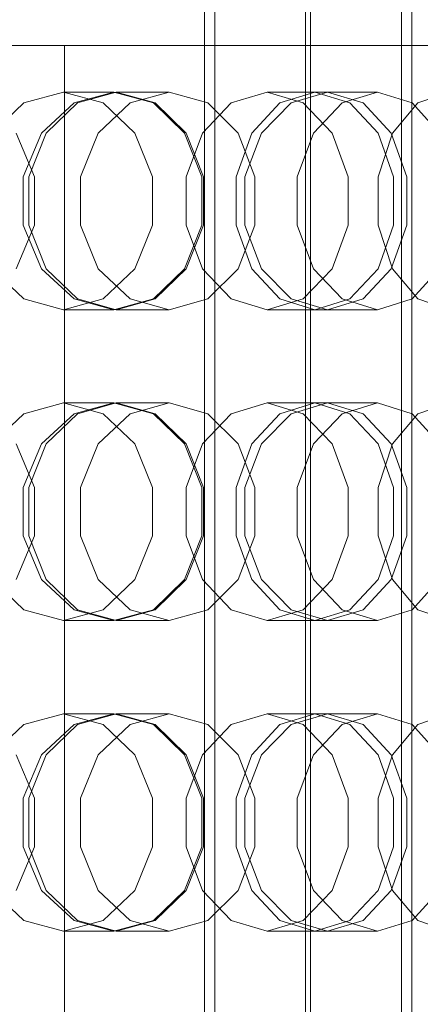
# Model space of a CAD drawing. Header units: millimetres. Extents: x -2233 to 61924, y -68080 to 6847.
# Tile 599 of 656: x 25444 to 25522, y -17985 to -17795. Entities that reach past the tile are written whole.
import ezdxf

# ---------------------------------------------------------------- set-up
doc = ezdxf.new("R2010")
doc.units = ezdxf.units.MM
for name, color, linetype, lineweight in [('COTAS_P', 1, 'Continuous', 0), ('superior_briquetadora', 7, 'Continuous', 0), ('superior_C05', 7, 'Continuous', 0)]:
    doc.layers.add(name, color=color, linetype=linetype, lineweight=lineweight)
doc.dimstyles.new('R19_100', dxfattribs={"dimtxt": 250, "dimasz": 150, "dimexe": 150, "dimexo": 80, "dimgap": 100, "dimtad": 1, "dimtih": 1, "dimtoh": 1, "dimdsep": 46, "dimcen": 0.09, "dimadec": 0, "dimazin": 0, "dimtfac": 1, "dimtdec": 4, "dimtofl": 0, "dimtmove": 0, "dimatfit": 3, "dimfxl": 1, "dimtolj": 1, "dimtzin": 0, "dimarcsym": 0})

# ---------------------------------------------------------------- blocks, each defined once
blk = doc.blocks.new('DIM_R27_34')
at = {"layer": 'COTAS_P'}
for p, q in [((24250.07, -17080), (24400.07, -17035)), ((26750.07, -17080), (26600.07, -17035)), ((24250.07, -17980), (24250.07, -17080)), ((24250.07, -17080), (26750.07, -17080)), ((24250.07, -17080), (24400.07, -17125)), ((26750.07, -17080), (26600.07, -17125)), ((26750.07, -17980), (26750.07, -17080))]:
    blk.add_line(p, q, dxfattribs=at)
blk.add_text('2500 P', height=250, dxfattribs=at).set_placement((25500.07, -16980))

msp = doc.modelspace()

# ---------------------------------------------------------------- linework, layer by layer
at = {"layer": 'superior_briquetadora'}
for p, q in [((25439.884, -17800), (25457.026, -17800)), ((25458.08, -17800), (25440.97, -17800)), ((25453.073, -18160), (25453.073, -17800)), ((25455.649, -17800), (25453.073, -17800)), ((25453.073, -17800), (25457.339, -17800)), ((25464.676, -17800), (25455.649, -17800)), ((25457.026, -17800), (25473.637, -17800)), ((25457.339, -17800), (25467.798, -17800)), ((25474.657, -17800), (25458.08, -17800)), ((25478.778, -17800), (25464.676, -17800)), ((25467.798, -17800), (25482.858, -17800)), ((25473.637, -17800), (25489.675, -17800)), ((25490.657, -17800), (25474.657, -17800)), ((25495.81, -17800), (25478.778, -17800)), ((25482.858, -17800), (25500.227, -17800)), ((25489.675, -17800), (25505.097, -17800)), ((25506.039, -17800), (25490.657, -17800)), ((25513.179, -17800), (25495.81, -17800)), ((25500.227, -17800), (25517.258, -17800)), ((25505.097, -17800), (25519.864, -17800)), ((25520.765, -17800), (25506.039, -17800)), ((25528.239, -17800), (25513.179, -17800)), ((25517.258, -17800), (25531.361, -17800)), ((25519.864, -17800), (25533.939, -17800)), ((25534.795, -17800), (25520.765, -17800)), ((25452.87, -17809), (25445.213, -17811.08)), ((25452.87, -17809), (25462.624, -17809)), ((25460.528, -17811.08), (25452.87, -17809)), ((25454.909, -17811.08), (25462.624, -17809)), ((25455.561, -17811.08), (25463.053, -17809)), ((25462.624, -17809), (25470.226, -17811.08)), ((25463.053, -17809), (25473.297, -17809)), ((25463.053, -17809), (25470.545, -17811.08)), ((25473.297, -17809), (25465.744, -17811.08)), ((25480.73, -17811.08), (25473.297, -17809)), ((25492.191, -17809), (25485.243, -17811.08)), ((25492.191, -17809), (25503.836, -17809)), ((25499.139, -17811.08), (25492.191, -17809)), ((25494.647, -17811.08), (25501.398, -17809)), ((25496.819, -17811.08), (25503.836, -17809)), ((25501.398, -17809), (25513.486, -17809)), ((25501.398, -17809), (25508.15, -17811.08)), ((25503.836, -17809), (25510.716, -17811.08)), ((25513.486, -17809), (25506.664, -17811.08)), ((25520.167, -17811.08), (25513.486, -17809)), ((25527.368, -17809), (25521.249, -17811.08)), ((25445.213, -17811.08), (25439.072, -17816.907)), ((25448.64, -17816.906), (25454.909, -17811.08)), ((25449.553, -17816.907), (25455.561, -17811.08)), ((25465.744, -17811.08), (25459.601, -17816.906)), ((25466.669, -17816.907), (25460.528, -17811.08)), ((25470.226, -17811.08), (25476.237, -17816.906)), ((25470.545, -17811.08), (25476.554, -17816.907)), ((25485.243, -17811.08), (25479.671, -17816.907)), ((25486.602, -17816.906), (25480.73, -17811.08)), ((25489.233, -17816.907), (25494.647, -17811.08)), ((25491.094, -17816.906), (25496.819, -17811.08)), ((25504.71, -17816.907), (25499.139, -17811.08)), ((25506.664, -17811.08), (25501.09, -17816.906)), ((25508.15, -17811.08), (25513.564, -17816.907)), ((25510.716, -17811.08), (25516.133, -17816.906)), ((25521.249, -17811.08), (25516.342, -17816.907)), ((25525.421, -17816.906), (25520.167, -17811.08)), ((25447.255, -17825.326), (25443.735, -17816.906)), ((25445.128, -17825.326), (25448.64, -17816.906)), ((25446.219, -17825.327), (25449.553, -17816.907)), ((25459.601, -17816.906), (25456.158, -17825.326)), ((25470.077, -17825.327), (25466.669, -17816.907)), ((25476.237, -17816.906), (25479.541, -17825.326)), ((25476.554, -17816.907), (25479.888, -17825.327)), ((25479.671, -17816.907), (25476.579, -17825.327)), ((25486.229, -17825.327), (25489.233, -17816.907)), ((25489.827, -17825.326), (25486.602, -17816.906)), ((25487.879, -17825.326), (25491.094, -17816.906)), ((25501.09, -17816.906), (25497.958, -17825.326)), ((25507.802, -17825.327), (25504.71, -17816.907)), ((25513.564, -17816.907), (25516.568, -17825.327)), ((25516.342, -17816.907), (25513.619, -17825.327)), ((25516.133, -17816.906), (25519.102, -17825.326)), ((25445.128, -17834.674), (25445.128, -17825.326)), ((25446.219, -17834.673), (25446.219, -17825.327)), ((25447.255, -17834.674), (25447.255, -17825.326)), ((25456.158, -17825.326), (25456.158, -17834.674)), ((25470.077, -17834.673), (25470.077, -17825.327)), ((25476.579, -17825.327), (25476.579, -17834.673)), ((25479.541, -17825.326), (25479.542, -17834.674)), ((25479.888, -17825.327), (25479.888, -17834.673)), ((25486.229, -17834.673), (25486.229, -17825.327)), ((25487.879, -17834.674), (25487.879, -17825.326)), ((25489.827, -17834.674), (25489.827, -17825.326)), ((25497.958, -17825.326), (25497.958, -17834.674)), ((25507.802, -17834.673), (25507.802, -17825.327)), ((25513.619, -17825.327), (25513.619, -17834.673)), ((25516.568, -17825.327), (25516.568, -17834.673)), ((25519.102, -17825.326), (25519.102, -17834.674)), ((25443.735, -17843.094), (25447.255, -17834.674)), ((25448.64, -17843.094), (25445.128, -17834.674)), ((25449.553, -17843.093), (25446.219, -17834.673)), ((25456.158, -17834.674), (25459.601, -17843.094)), ((25466.669, -17843.093), (25470.077, -17834.673)), ((25479.542, -17834.674), (25476.237, -17843.094)), ((25479.888, -17834.673), (25476.554, -17843.093)), ((25476.579, -17834.673), (25479.671, -17843.093)), ((25489.233, -17843.093), (25486.229, -17834.673)), ((25486.602, -17843.094), (25489.827, -17834.674)), ((25491.094, -17843.094), (25487.879, -17834.674)), ((25497.958, -17834.674), (25501.09, -17843.094)), ((25504.71, -17843.093), (25507.802, -17834.673)), ((25516.568, -17834.673), (25513.564, -17843.093)), ((25513.619, -17834.673), (25516.342, -17843.093)), ((25519.102, -17834.674), (25516.133, -17843.094)), ((25439.072, -17843.093), (25445.213, -17848.92)), ((25454.909, -17848.92), (25448.64, -17843.094)), ((25455.561, -17848.92), (25449.553, -17843.093)), ((25459.601, -17843.094), (25465.744, -17848.92)), ((25460.528, -17848.92), (25466.669, -17843.093)), ((25476.237, -17843.094), (25470.226, -17848.92)), ((25476.554, -17843.093), (25470.545, -17848.92)), ((25479.671, -17843.093), (25485.243, -17848.92)), ((25480.73, -17848.92), (25486.602, -17843.094)), ((25494.647, -17848.92), (25489.233, -17843.093)), ((25496.819, -17848.92), (25491.094, -17843.094)), ((25499.139, -17848.92), (25504.71, -17843.093)), ((25501.09, -17843.094), (25506.664, -17848.92)), ((25513.564, -17843.093), (25508.15, -17848.92)), ((25516.133, -17843.094), (25510.716, -17848.92)), ((25516.342, -17843.093), (25521.249, -17848.92)), ((25520.167, -17848.92), (25525.421, -17843.094)), ((25445.213, -17848.92), (25452.87, -17851)), ((25452.87, -17851), (25460.528, -17848.92)), ((25462.624, -17851), (25454.909, -17848.92)), ((25463.053, -17851), (25455.561, -17848.92)), ((25470.226, -17848.92), (25462.624, -17851)), ((25470.545, -17848.92), (25463.053, -17851)), ((25465.744, -17848.92), (25473.297, -17851)), ((25473.297, -17851), (25480.73, -17848.92)), ((25485.243, -17848.92), (25492.191, -17851)), ((25492.191, -17851), (25499.139, -17848.92)), ((25501.398, -17851), (25494.647, -17848.92)), ((25503.836, -17851), (25496.819, -17848.92)), ((25508.15, -17848.92), (25501.398, -17851)), ((25510.716, -17848.92), (25503.836, -17851)), ((25506.664, -17848.92), (25513.486, -17851)), ((25513.486, -17851), (25520.167, -17848.92)), ((25521.249, -17848.92), (25527.368, -17851)), ((25452.87, -17851), (25462.624, -17851)), ((25463.053, -17851), (25473.297, -17851)), ((25492.191, -17851), (25503.836, -17851)), ((25501.398, -17851), (25513.486, -17851)), ((25452.87, -17869), (25445.213, -17871.08)), ((25452.87, -17869), (25462.624, -17869)), ((25460.528, -17871.08), (25452.87, -17869)), ((25454.909, -17871.08), (25462.624, -17869)), ((25455.561, -17871.08), (25463.053, -17869)), ((25462.624, -17869), (25470.226, -17871.08)), ((25463.053, -17869), (25473.297, -17869)), ((25463.053, -17869), (25470.545, -17871.08)), ((25473.297, -17869), (25465.744, -17871.08)), ((25480.73, -17871.08), (25473.297, -17869)), ((25492.191, -17869), (25485.243, -17871.08)), ((25492.191, -17869), (25503.836, -17869)), ((25499.139, -17871.08), (25492.191, -17869)), ((25494.647, -17871.08), (25501.398, -17869)), ((25496.819, -17871.08), (25503.836, -17869)), ((25501.398, -17869), (25513.486, -17869)), ((25501.398, -17869), (25508.15, -17871.08)), ((25503.836, -17869), (25510.716, -17871.08)), ((25513.486, -17869), (25506.664, -17871.08)), ((25520.167, -17871.08), (25513.486, -17869)), ((25527.368, -17869), (25521.249, -17871.08)), ((25445.213, -17871.08), (25439.072, -17876.907)), ((25448.64, -17876.906), (25454.909, -17871.08)), ((25449.553, -17876.907), (25455.561, -17871.08)), ((25465.744, -17871.08), (25459.601, -17876.906)), ((25466.669, -17876.907), (25460.528, -17871.08)), ((25470.226, -17871.08), (25476.237, -17876.906)), ((25470.545, -17871.08), (25476.554, -17876.907)), ((25485.243, -17871.08), (25479.671, -17876.907)), ((25486.602, -17876.906), (25480.73, -17871.08)), ((25489.233, -17876.907), (25494.647, -17871.08)), ((25491.094, -17876.906), (25496.819, -17871.08)), ((25504.71, -17876.907), (25499.139, -17871.08)), ((25506.664, -17871.08), (25501.09, -17876.906)), ((25508.15, -17871.08), (25513.564, -17876.907)), ((25510.716, -17871.08), (25516.133, -17876.906)), ((25521.249, -17871.08), (25516.342, -17876.907)), ((25525.421, -17876.906), (25520.167, -17871.08)), ((25447.255, -17885.326), (25443.735, -17876.906)), ((25445.128, -17885.326), (25448.64, -17876.906)), ((25446.219, -17885.327), (25449.553, -17876.907)), ((25459.601, -17876.906), (25456.158, -17885.326)), ((25470.077, -17885.327), (25466.669, -17876.907)), ((25476.237, -17876.906), (25479.541, -17885.326)), ((25476.554, -17876.907), (25479.888, -17885.327)), ((25479.671, -17876.907), (25476.579, -17885.327)), ((25486.229, -17885.327), (25489.233, -17876.907)), ((25489.827, -17885.326), (25486.602, -17876.906)), ((25487.879, -17885.326), (25491.094, -17876.906)), ((25501.09, -17876.906), (25497.958, -17885.326)), ((25507.802, -17885.327), (25504.71, -17876.907)), ((25513.564, -17876.907), (25516.568, -17885.327)), ((25516.342, -17876.907), (25513.619, -17885.327)), ((25516.133, -17876.906), (25519.102, -17885.326)), ((25445.128, -17894.674), (25445.128, -17885.326)), ((25446.219, -17894.673), (25446.219, -17885.327)), ((25447.255, -17894.674), (25447.255, -17885.326)), ((25456.158, -17885.326), (25456.158, -17894.674)), ((25470.077, -17894.673), (25470.077, -17885.327)), ((25476.579, -17885.327), (25476.579, -17894.673)), ((25479.541, -17885.326), (25479.542, -17894.674)), ((25479.888, -17885.327), (25479.888, -17894.673)), ((25486.229, -17894.673), (25486.229, -17885.327)), ((25487.879, -17894.674), (25487.879, -17885.326)), ((25489.827, -17894.674), (25489.827, -17885.326)), ((25497.958, -17885.326), (25497.958, -17894.674)), ((25507.802, -17894.673), (25507.802, -17885.327)), ((25513.619, -17885.327), (25513.619, -17894.673)), ((25516.568, -17885.327), (25516.568, -17894.673)), ((25519.102, -17885.326), (25519.102, -17894.674)), ((25443.735, -17903.094), (25447.255, -17894.674)), ((25448.64, -17903.094), (25445.128, -17894.674)), ((25449.553, -17903.093), (25446.219, -17894.673)), ((25456.158, -17894.674), (25459.601, -17903.094)), ((25466.669, -17903.093), (25470.077, -17894.673)), ((25479.542, -17894.674), (25476.237, -17903.094)), ((25479.888, -17894.673), (25476.554, -17903.093)), ((25476.579, -17894.673), (25479.671, -17903.093)), ((25489.233, -17903.093), (25486.229, -17894.673)), ((25486.602, -17903.094), (25489.827, -17894.674)), ((25491.094, -17903.094), (25487.879, -17894.674)), ((25497.958, -17894.674), (25501.09, -17903.094)), ((25504.71, -17903.093), (25507.802, -17894.673)), ((25516.568, -17894.673), (25513.564, -17903.093)), ((25513.619, -17894.673), (25516.342, -17903.093)), ((25519.102, -17894.674), (25516.133, -17903.094)), ((25439.072, -17903.093), (25445.213, -17908.92)), ((25454.909, -17908.92), (25448.64, -17903.094)), ((25455.561, -17908.92), (25449.553, -17903.093)), ((25459.601, -17903.094), (25465.744, -17908.92)), ((25460.528, -17908.92), (25466.669, -17903.093)), ((25476.237, -17903.094), (25470.226, -17908.92)), ((25476.554, -17903.093), (25470.545, -17908.92)), ((25479.671, -17903.093), (25485.243, -17908.92)), ((25480.73, -17908.92), (25486.602, -17903.094)), ((25494.647, -17908.92), (25489.233, -17903.093)), ((25496.819, -17908.92), (25491.094, -17903.094)), ((25499.139, -17908.92), (25504.71, -17903.093)), ((25501.09, -17903.094), (25506.664, -17908.92)), ((25513.564, -17903.093), (25508.15, -17908.92)), ((25516.133, -17903.094), (25510.716, -17908.92)), ((25516.342, -17903.093), (25521.249, -17908.92)), ((25520.167, -17908.92), (25525.421, -17903.094)), ((25445.213, -17908.92), (25452.87, -17911)), ((25452.87, -17911), (25460.528, -17908.92)), ((25462.624, -17911), (25454.909, -17908.92)), ((25463.053, -17911), (25455.561, -17908.92)), ((25470.226, -17908.92), (25462.624, -17911)), ((25470.545, -17908.92), (25463.053, -17911)), ((25465.744, -17908.92), (25473.297, -17911)), ((25473.297, -17911), (25480.73, -17908.92)), ((25485.243, -17908.92), (25492.191, -17911)), ((25492.191, -17911), (25499.139, -17908.92)), ((25501.398, -17911), (25494.647, -17908.92)), ((25503.836, -17911), (25496.819, -17908.92)), ((25508.15, -17908.92), (25501.398, -17911)), ((25510.716, -17908.92), (25503.836, -17911)), ((25506.664, -17908.92), (25513.486, -17911)), ((25513.486, -17911), (25520.167, -17908.92)), ((25521.249, -17908.92), (25527.368, -17911)), ((25452.87, -17911), (25462.624, -17911)), ((25463.053, -17911), (25473.297, -17911)), ((25492.191, -17911), (25503.836, -17911)), ((25501.398, -17911), (25513.486, -17911)), ((25452.87, -17929), (25445.213, -17931.08)), ((25452.87, -17929), (25462.624, -17929)), ((25460.528, -17931.08), (25452.87, -17929)), ((25454.909, -17931.08), (25462.624, -17929)), ((25455.561, -17931.08), (25463.053, -17929)), ((25462.624, -17929), (25470.226, -17931.08)), ((25463.053, -17929), (25473.297, -17929)), ((25463.053, -17929), (25470.545, -17931.08)), ((25473.297, -17929), (25465.744, -17931.08)), ((25480.73, -17931.08), (25473.297, -17929)), ((25492.191, -17929), (25485.243, -17931.08)), ((25492.191, -17929), (25503.836, -17929)), ((25499.139, -17931.08), (25492.191, -17929)), ((25494.647, -17931.08), (25501.398, -17929)), ((25496.819, -17931.08), (25503.836, -17929)), ((25501.398, -17929), (25513.486, -17929)), ((25501.398, -17929), (25508.15, -17931.08)), ((25503.836, -17929), (25510.716, -17931.08)), ((25513.486, -17929), (25506.664, -17931.08)), ((25520.167, -17931.08), (25513.486, -17929)), ((25527.368, -17929), (25521.249, -17931.08)), ((25445.213, -17931.08), (25439.072, -17936.907)), ((25448.64, -17936.906), (25454.909, -17931.08)), ((25449.553, -17936.907), (25455.561, -17931.08)), ((25465.744, -17931.08), (25459.601, -17936.906)), ((25466.669, -17936.907), (25460.528, -17931.08)), ((25470.226, -17931.08), (25476.237, -17936.906)), ((25470.545, -17931.08), (25476.554, -17936.907)), ((25485.243, -17931.08), (25479.671, -17936.907)), ((25486.602, -17936.906), (25480.73, -17931.08)), ((25489.233, -17936.907), (25494.647, -17931.08)), ((25491.094, -17936.906), (25496.819, -17931.08)), ((25504.71, -17936.907), (25499.139, -17931.08)), ((25506.664, -17931.08), (25501.09, -17936.906)), ((25508.15, -17931.08), (25513.564, -17936.907)), ((25510.716, -17931.08), (25516.133, -17936.906)), ((25521.249, -17931.08), (25516.342, -17936.907)), ((25525.421, -17936.906), (25520.167, -17931.08)), ((25447.255, -17945.326), (25443.735, -17936.906)), ((25445.128, -17945.326), (25448.64, -17936.906)), ((25446.219, -17945.327), (25449.553, -17936.907)), ((25459.601, -17936.906), (25456.158, -17945.326)), ((25470.077, -17945.327), (25466.669, -17936.907)), ((25476.237, -17936.906), (25479.541, -17945.326)), ((25476.554, -17936.907), (25479.888, -17945.327)), ((25479.671, -17936.907), (25476.579, -17945.327)), ((25486.229, -17945.327), (25489.233, -17936.907)), ((25489.827, -17945.326), (25486.602, -17936.906)), ((25487.879, -17945.326), (25491.094, -17936.906)), ((25501.09, -17936.906), (25497.958, -17945.326)), ((25507.802, -17945.327), (25504.71, -17936.907)), ((25513.564, -17936.907), (25516.568, -17945.327)), ((25516.342, -17936.907), (25513.619, -17945.327)), ((25516.133, -17936.906), (25519.102, -17945.326)), ((25445.128, -17954.674), (25445.128, -17945.326)), ((25446.219, -17954.673), (25446.219, -17945.327)), ((25447.255, -17954.674), (25447.255, -17945.326)), ((25456.158, -17945.326), (25456.158, -17954.674)), ((25470.077, -17954.673), (25470.077, -17945.327)), ((25476.579, -17945.327), (25476.579, -17954.673)), ((25479.541, -17945.326), (25479.542, -17954.674)), ((25479.888, -17945.327), (25479.888, -17954.673)), ((25486.229, -17954.673), (25486.229, -17945.327)), ((25487.879, -17954.674), (25487.879, -17945.326)), ((25489.827, -17954.674), (25489.827, -17945.326)), ((25497.958, -17945.326), (25497.958, -17954.674)), ((25507.802, -17954.673), (25507.802, -17945.327)), ((25513.619, -17945.327), (25513.619, -17954.673)), ((25516.568, -17945.327), (25516.568, -17954.673)), ((25519.102, -17945.326), (25519.102, -17954.674)), ((25443.735, -17963.094), (25447.255, -17954.674)), ((25448.64, -17963.094), (25445.128, -17954.674)), ((25449.553, -17963.093), (25446.219, -17954.673)), ((25456.158, -17954.674), (25459.601, -17963.094)), ((25466.669, -17963.093), (25470.077, -17954.673)), ((25479.542, -17954.674), (25476.237, -17963.094)), ((25479.888, -17954.673), (25476.554, -17963.093)), ((25476.579, -17954.673), (25479.671, -17963.093)), ((25489.233, -17963.093), (25486.229, -17954.673)), ((25486.602, -17963.094), (25489.827, -17954.674)), ((25491.094, -17963.094), (25487.879, -17954.674)), ((25497.958, -17954.674), (25501.09, -17963.094)), ((25504.71, -17963.093), (25507.802, -17954.673)), ((25516.568, -17954.673), (25513.564, -17963.093)), ((25513.619, -17954.673), (25516.342, -17963.093)), ((25519.102, -17954.674), (25516.133, -17963.094)), ((25439.072, -17963.093), (25445.213, -17968.92)), ((25454.909, -17968.92), (25448.64, -17963.094)), ((25455.561, -17968.92), (25449.553, -17963.093)), ((25459.601, -17963.094), (25465.744, -17968.92)), ((25460.528, -17968.92), (25466.669, -17963.093)), ((25476.237, -17963.094), (25470.226, -17968.92)), ((25476.554, -17963.093), (25470.545, -17968.92)), ((25479.671, -17963.093), (25485.243, -17968.92)), ((25480.73, -17968.92), (25486.602, -17963.094)), ((25494.647, -17968.92), (25489.233, -17963.093)), ((25496.819, -17968.92), (25491.094, -17963.094)), ((25499.139, -17968.92), (25504.71, -17963.093)), ((25501.09, -17963.094), (25506.664, -17968.92)), ((25513.564, -17963.093), (25508.15, -17968.92)), ((25516.133, -17963.094), (25510.716, -17968.92)), ((25516.342, -17963.093), (25521.249, -17968.92)), ((25520.167, -17968.92), (25525.421, -17963.094)), ((25445.213, -17968.92), (25452.87, -17971)), ((25452.87, -17971), (25460.528, -17968.92)), ((25462.624, -17971), (25454.909, -17968.92)), ((25463.053, -17971), (25455.561, -17968.92)), ((25470.226, -17968.92), (25462.624, -17971)), ((25470.545, -17968.92), (25463.053, -17971)), ((25465.744, -17968.92), (25473.297, -17971)), ((25473.297, -17971), (25480.73, -17968.92)), ((25485.243, -17968.92), (25492.191, -17971)), ((25492.191, -17971), (25499.139, -17968.92)), ((25501.398, -17971), (25494.647, -17968.92)), ((25503.836, -17971), (25496.819, -17968.92)), ((25508.15, -17968.92), (25501.398, -17971)), ((25510.716, -17968.92), (25503.836, -17971)), ((25506.664, -17968.92), (25513.486, -17971)), ((25513.486, -17971), (25520.167, -17968.92)), ((25521.249, -17968.92), (25527.368, -17971)), ((25452.87, -17971), (25462.624, -17971)), ((25463.053, -17971), (25473.297, -17971)), ((25492.191, -17971), (25503.836, -17971)), ((25501.398, -17971), (25513.486, -17971))]:
    msp.add_line(p, q, dxfattribs=at)
at = {"layer": 'superior_C05'}
for p, q in [((25499.567, -18205), (25499.567, -17755)), ((25500.567, -18205), (25500.567, -17755)), ((25480.067, -18185), (25480.067, -17775)), ((25482.067, -18185), (25482.067, -17775)), ((25518.067, -18185), (25518.067, -17775)), ((25520.067, -18185), (25520.067, -17775))]:
    msp.add_line(p, q, dxfattribs=at)

# ---------------------------------------------------------------- dimensions: what is measured, and where the dimension line sits
at = {"layer": 'COTAS_P'}
dim = msp.add_aligned_dim(p1=(24250.067, -17980), p2=(26750.067, -17980), distance=900, text='<> P', dimstyle='R19_100', dxfattribs=at)
dim.commit()
dim.dimension.update_dxf_attribs({"geometry": 'DIM_R27_34', "text_midpoint": (25500.067, -17080)})

doc.saveas('drawing.dxf')
